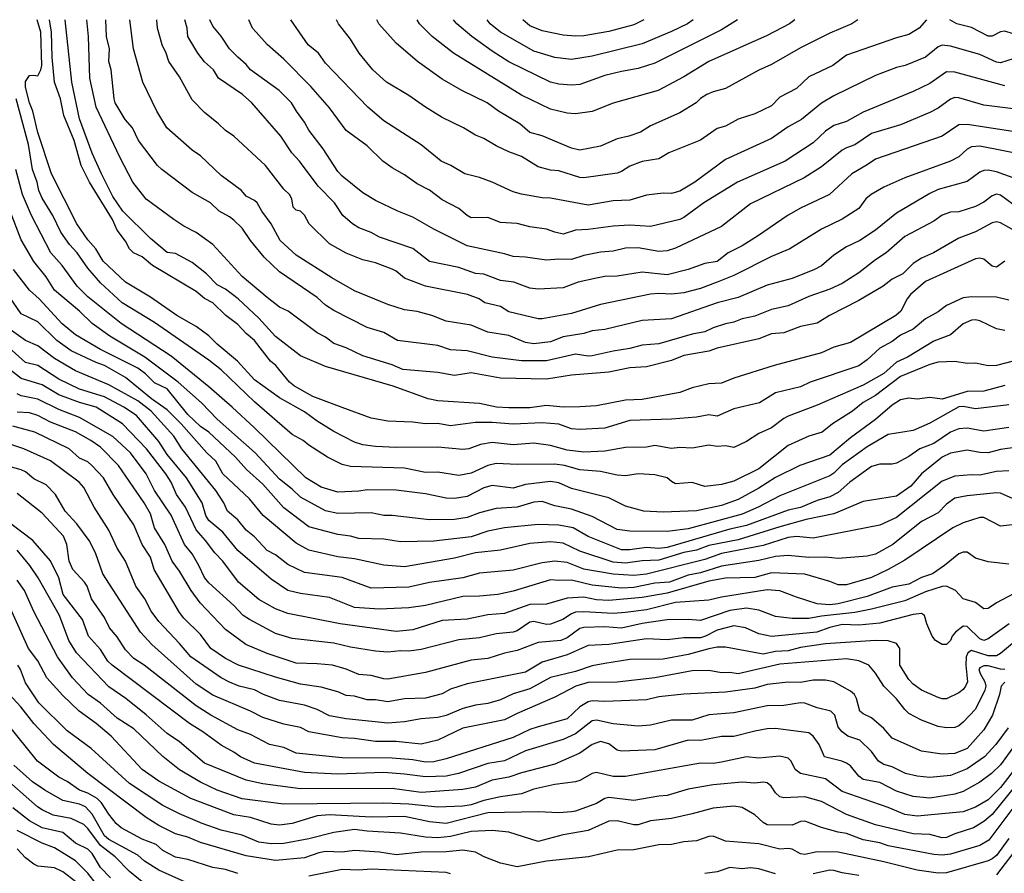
# Model space of a CAD drawing. Header units: metres. Extents: x -51132 to -49532, y -231222 to -229437.
# Tile 268 of 334: x -50533 to -50415, y -229539 to -229437. Entities that reach past the tile are written whole.
import ezdxf

# ---------------------------------------------------------------- set-up
doc = ezdxf.new("R2010")
doc.units = ezdxf.units.M
doc.layers.add('CONTOUR_INDEX', color=1, linetype='Continuous')
doc.layers.add('CONTOUR_INTER', color=3, linetype='Continuous')

msp = doc.modelspace()

# ---------------------------------------------------------------- linework, layer by layer
at = {"layer": 'CONTOUR_INDEX'}
for points, elevation in [([(-50414.58, -229470.42), (-50416.08, -229470.06), (-50419.08, -229470.02), (-50420.08, -229470.13), (-50422.08, -229471.06), (-50423.08, -229471.81), (-50424.58, -229472.66), (-50426.08, -229473.92), (-50427.58, -229474.61), (-50428.58, -229475.39), (-50430.08, -229476.19), (-50431.58, -229477.59), (-50432.58, -229478.32), (-50438.44, -229480.26), (-50439.58, -229480.83), (-50442.58, -229481.56), (-50444.5, -229482.76), (-50447.58, -229483.48), (-50449.58, -229484.36), (-50450.58, -229484.18), (-50452.08, -229484.48), (-50455.08, -229484.7), (-50460.08, -229484.87), (-50463.08, -229485.79), (-50466.08, -229485.97), (-50467.08, -229485.88), (-50468.58, -229485.32), (-50470.58, -229485.14), (-50474.08, -229485.31), (-50476.58, -229485.1), (-50478.58, -229485.11), (-50481.58, -229485.53), (-50483.08, -229485.23), (-50484.58, -229485.27), (-50486.08, -229485.06), (-50489.08, -229484.96), (-50491.08, -229484.61), (-50494.58, -229483.33), (-50498.08, -229481.99), (-50500.31, -229480.76), (-50500.91, -229480.26), (-50502.55, -229478.26), (-50503.16, -229477.76), (-50505.09, -229475.26), (-50506.08, -229474.44), (-50507.08, -229473.36), (-50508.54, -229472.26), (-50510.08, -229470.76), (-50511.08, -229470.22), (-50512.08, -229469.38), (-50517.31, -229466.26), (-50518.58, -229465.22), (-50519.62, -229464.76), (-50520.08, -229464.26), (-50520.58, -229463.34), (-50521.58, -229462.02), (-50522.11, -229460.76), (-50524.9, -229456.26), (-50525.88, -229454.26), (-50526.71, -229451.26), (-50527.95, -229448.26), (-50528.38, -229446.26), (-50529.07, -229444.26), (-50529.36, -229441.26), (-50529.43, -229438.26), (-50529.69, -229436.76)], 55), ([(-50412.58, -229453.02), (-50418.08, -229451.96), (-50419.08, -229452.04), (-50419.58, -229452.3), (-50420.58, -229453.22), (-50421.58, -229453.73), (-50427.07, -229455.76), (-50429.58, -229456.88), (-50431.12, -229457.76), (-50431.74, -229458.26), (-50432.58, -229459.42), (-50434.58, -229460.71), (-50437.08, -229461.91), (-50440.88, -229464.26), (-50443.08, -229465.19), (-50447.58, -229467.45), (-50449.58, -229468.28), (-50451.58, -229469.01), (-50453.58, -229469.55), (-50455.08, -229469.72), (-50456.58, -229469.62), (-50457.58, -229469.69), (-50463.58, -229470.94), (-50467.08, -229472.02), (-50470.58, -229472.68), (-50471.08, -229472.68), (-50474.58, -229471.81), (-50475.58, -229471.19), (-50477.45, -229470.76), (-50478.15, -229470.26), (-50479.53, -229469.76), (-50484.58, -229468.76), (-50487.08, -229467.78), (-50488.08, -229466.95), (-50488.58, -229466.7), (-50490.58, -229465.95), (-50492.08, -229465.57), (-50494.08, -229464.8), (-50496.08, -229463.67), (-50498.52, -229461.26), (-50499.08, -229460.22), (-50499.58, -229459.76), (-50500.08, -229459.63), (-50500.46, -229459.26), (-50500.61, -229458.26), (-50500.91, -229457.76), (-50501.58, -229457.1), (-50503.79, -229454.26), (-50507.58, -229450.76), (-50508.58, -229450.06), (-50509.39, -229449.26), (-50511.08, -229447.92), (-50512.58, -229446.38), (-50514.08, -229443.62), (-50515.37, -229441.76), (-50515.68, -229440.76), (-50516.17, -229439.76), (-50516.71, -229437.76), (-50516.82, -229436.76)], 60), ([(-50424.46, -229436.76), (-50425.37, -229437.76), (-50426.58, -229438.53), (-50428.08, -229438.92), (-50434.08, -229441.03), (-50435.71, -229442.26), (-50438.58, -229443.63), (-50440.08, -229445.01), (-50442.08, -229446.07), (-50443.08, -229447.09), (-50445.08, -229448.05), (-50447.08, -229448.72), (-50448.58, -229449.54), (-50449.58, -229449.84), (-50451.58, -229451.23), (-50455.37, -229452.76), (-50456.58, -229453.46), (-50458.58, -229453.8), (-50460.08, -229454.35), (-50461.08, -229455), (-50461.58, -229455.18), (-50465.58, -229455.74), (-50466.08, -229455.7), (-50468.58, -229454.91), (-50469.58, -229454.84), (-50471.08, -229454.42), (-50473.08, -229453.17), (-50474.58, -229452.61), (-50476.08, -229451.91), (-50477.58, -229451.02), (-50478.58, -229450.63), (-50480.01, -229449.76), (-50482.58, -229448.51), (-50484.58, -229447.26), (-50486.58, -229445.88), (-50489.26, -229444.26), (-50490.88, -229442.76), (-50492.52, -229440.76), (-50493.58, -229439.1), (-50495.01, -229437.26), (-50495.25, -229436.76)], 65), ([(-50458.39, -229436.76), (-50459.58, -229437.37), (-50462.58, -229438.17), (-50465.58, -229438.7), (-50466.58, -229438.75), (-50468.08, -229438.61), (-50470.58, -229438.1), (-50472.08, -229437.48), (-50472.92, -229436.76)], 70), ([(-50396.02, -229436.76), (-50397.58, -229438.06), (-50399.08, -229438.9), (-50402.58, -229440.01), (-50405.08, -229440.55), (-50409.08, -229440.35), (-50412.08, -229439.8), (-50413.08, -229439.29), (-50414.08, -229438.46), (-50415.08, -229438.14), (-50415.58, -229438.23), (-50416.58, -229438.73), (-50417.08, -229438.73), (-50419.08, -229437.68), (-50420.82, -229437.26), (-50421.67, -229436.76)], 65), ([(-50414.58, -229485.71), (-50417.58, -229486.16), (-50419.58, -229485.81), (-50420.58, -229485.87), (-50421.59, -229486.26), (-50423.58, -229487.64), (-50425.27, -229488.26), (-50426.58, -229489.2), (-50428.08, -229489.98), (-50428.58, -229490.1), (-50430.08, -229490.1), (-50431.08, -229490.4), (-50433.66, -229492.26), (-50435.08, -229493.5), (-50436.08, -229494.03), (-50437.58, -229494.47), (-50439.58, -229495.33), (-50441.08, -229495.65), (-50446.08, -229497.48), (-50448.08, -229497.93), (-50455.58, -229500.12), (-50456.58, -229500.24), (-50458.08, -229500.13), (-50460.08, -229500.4), (-50461.08, -229500.38), (-50465.08, -229498.79), (-50466.88, -229497.76), (-50468.58, -229497.42), (-50471.08, -229497.36), (-50475.08, -229497.74), (-50477.08, -229498.17), (-50479.08, -229498.82), (-50483.58, -229499.34), (-50487.58, -229499.44), (-50489.58, -229499.12), (-50492.58, -229499.02), (-50493.58, -229498.75), (-50495.08, -229498.57), (-50498.58, -229497.63), (-50501.58, -229495.35), (-50504.08, -229492.53), (-50506.06, -229490.76), (-50507.37, -229489.26), (-50510.55, -229486.26), (-50511.58, -229485.6), (-50513.08, -229484.14), (-50515.58, -229481.09), (-50517.08, -229480.35), (-50518.15, -229479.26), (-50519.08, -229478.59), (-50523.58, -229476.34), (-50526.58, -229474.59), (-50528.16, -229473.26), (-50530.92, -229470.26), (-50532.08, -229469.21), (-50533.99, -229466.76)], 50), ([(-50414.58, -229502.11), (-50417.08, -229501.83), (-50418.58, -229501.38), (-50419.58, -229500.67), (-50420.08, -229500.67), (-50420.58, -229500.86), (-50422.3, -229502.26), (-50423.77, -229503.26), (-50425.08, -229503.73), (-50426.58, -229504.5), (-50428.58, -229504.87), (-50431.58, -229505.98), (-50435.08, -229506.88), (-50436.08, -229506.98), (-50437.58, -229506.87), (-50440.08, -229506.09), (-50442.08, -229505.3), (-50443.58, -229505.2), (-50449.08, -229506.08), (-50450.58, -229506.45), (-50454.58, -229506.73), (-50458.08, -229507.59), (-50460.58, -229507.92), (-50462.08, -229508.05), (-50465.58, -229507.82), (-50466.58, -229507.87), (-50467.08, -229508.06), (-50468.11, -229508.76), (-50469.58, -229509.31), (-50470.08, -229509.35), (-50471.58, -229509), (-50472.08, -229509.07), (-50473.58, -229510.11), (-50474.08, -229510.29), (-50476.08, -229510.48), (-50478.08, -229510.94), (-50480.58, -229511.18), (-50485.08, -229512.35), (-50486.58, -229512.58), (-50487.58, -229512.54), (-50489.08, -229512.67), (-50490.58, -229512.55), (-50493.58, -229512.08), (-50495.58, -229511.59), (-50500.58, -229511.03), (-50502.58, -229510.43), (-50505.71, -229508.76), (-50506.44, -229508.26), (-50507.58, -229507.07), (-50510.58, -229504.34), (-50511.08, -229503.72), (-50511.75, -229502.26), (-50512.58, -229500.88), (-50513.48, -229499.76), (-50515.08, -229496.22), (-50517.09, -229493.26), (-50518.08, -229491.27), (-50519.95, -229488.76), (-50522.08, -229486.79), (-50526.08, -229484.53), (-50528.58, -229483.55), (-50531.08, -229482.31), (-50533.08, -229481.9), (-50533.58, -229481.69)], 45), ([(-50415.08, -229516.29), (-50415.52, -229516.76), (-50415.7, -229517.76), (-50416.56, -229520.26), (-50417.58, -229522.01), (-50419.58, -229524.26), (-50421.08, -229524.83), (-50422.58, -229524.91), (-50425.08, -229524.55), (-50428.58, -229523.01), (-50429.58, -229521.85), (-50431.08, -229520.56), (-50432.08, -229520.09), (-50432.46, -229519.76), (-50432.87, -229518.26), (-50433.12, -229517.76), (-50433.58, -229517.36), (-50435.58, -229516.25), (-50436.58, -229516.06), (-50438.08, -229516.04), (-50439.58, -229516.31), (-50441.08, -229516.3), (-50443.58, -229516.55), (-50445.08, -229517), (-50448.58, -229517.5), (-50453.58, -229517.73), (-50456.58, -229518.05), (-50458.08, -229518.4), (-50463.08, -229518.62), (-50464.58, -229518.51), (-50465.08, -229518.64), (-50466.08, -229519.26), (-50467.58, -229520.7), (-50471.08, -229521.63), (-50472.08, -229521.97), (-50474.08, -229522.91), (-50482.08, -229525.49), (-50483.58, -229525.83), (-50484.58, -229525.87), (-50486.08, -229525.6), (-50488.58, -229525.39), (-50494.58, -229525.38), (-50500.08, -229524.8), (-50501.58, -229524.13), (-50503.29, -229523.76), (-50505.58, -229522.57), (-50507.08, -229522), (-50510.33, -229520.26), (-50512.08, -229519.13), (-50518.31, -229514.26), (-50519.58, -229513.45), (-50520.58, -229512.39), (-50521.58, -229510.82), (-50522.5, -229509.76), (-50523.08, -229508.5), (-50524.65, -229506.26), (-50525.17, -229504.76), (-50525.48, -229504.26), (-50526.9, -229502.76), (-50527.31, -229501.76), (-50527.61, -229499.76), (-50528.02, -229498.76), (-50530.58, -229496.01), (-50533.58, -229493.63)], 40), ([(-50412.08, -229528.69), (-50416.99, -229535.26), (-50418.08, -229535.87), (-50421.58, -229536.93), (-50422.58, -229537.06), (-50423.58, -229536.97), (-50429.08, -229535.94), (-50430.08, -229535.57), (-50432.08, -229535.2), (-50434.08, -229534.43), (-50435.08, -229534.29), (-50437.08, -229533.74), (-50439.08, -229532.98), (-50439.58, -229533.02), (-50440.58, -229533.46), (-50443.58, -229533.42), (-50444.08, -229533.13), (-50445.08, -229532.22), (-50446.58, -229531.31), (-50447.58, -229531.15), (-50450.08, -229531.4), (-50452.58, -229532.09), (-50455.08, -229532.63), (-50457.58, -229532.93), (-50459.08, -229533.4), (-50459.58, -229533.42), (-50461.58, -229532.93), (-50462.58, -229532.96), (-50465.08, -229534.09), (-50468.08, -229534.6), (-50471.08, -229535.41), (-50474.58, -229534.27), (-50476.58, -229534.08), (-50479.08, -229534.21), (-50481.58, -229534.8), (-50483.08, -229534.97), (-50484.58, -229534.9), (-50487.58, -229534.42), (-50491.58, -229534.17), (-50493.08, -229533.96), (-50495.58, -229534.34), (-50498.58, -229535.1), (-50501.58, -229535.66), (-50503.08, -229535.7), (-50504.58, -229535.48), (-50506.58, -229534.65), (-50509.08, -229534.03), (-50511.36, -229533.26), (-50514.08, -229532.1), (-50516.08, -229531.08), (-50520.08, -229528.46), (-50524.67, -229524.26), (-50527.58, -229522.12), (-50530.98, -229518.76), (-50532.58, -229516.38), (-50533.17, -229514.76), (-50533.47, -229514.26)], 35), ([(-50522.35, -229539.76), (-50523.58, -229538.52), (-50524.58, -229536.84), (-50525.08, -229536.31), (-50526.58, -229535.59), (-50528.08, -229534.33), (-50530.58, -229533.75), (-50532.08, -229532.93), (-50534.08, -229531.36)], 30)]:
    msp.add_lwpolyline(points, dxfattribs=dict(at, elevation=elevation))
at = {"layer": 'CONTOUR_INTER'}
for points, elevation in [([(-50415.08, -229474.07), (-50416.08, -229473.88), (-50418.08, -229472.91), (-50418.58, -229472.77), (-50419.08, -229472.82), (-50420.08, -229473.27), (-50421.58, -229474.59), (-50423.58, -229475.33), (-50426.76, -229477.26), (-50428.08, -229477.86), (-50429.58, -229479.23), (-50432.08, -229480.63), (-50437.58, -229483.05), (-50441.08, -229484.37), (-50441.58, -229484.62), (-50443.08, -229485.76), (-50444.58, -229486.45), (-50446.08, -229487.4), (-50447.58, -229488.12), (-50448.58, -229487.92), (-50449.58, -229488), (-50450.58, -229487.85), (-50452.58, -229488.18), (-50454.08, -229488.11), (-50455.08, -229488.25), (-50457.08, -229487.87), (-50458.08, -229488.06), (-50460.58, -229488.11), (-50463.08, -229488.55), (-50465.58, -229488.66), (-50467.58, -229488.44), (-50469.58, -229487.89), (-50471.58, -229487.61), (-50474.08, -229487.81), (-50476.58, -229487.53), (-50477.96, -229487.76), (-50479.39, -229488.26), (-50480.08, -229488.36), (-50483.08, -229488.08), (-50488.08, -229488.1), (-50490.58, -229487.98), (-50492.08, -229487.78), (-50493.08, -229487.47), (-50495.58, -229486.21), (-50497.58, -229484.96), (-50499.08, -229483.83), (-50502.08, -229482.14), (-50505.08, -229479.98), (-50507.13, -229477.76), (-50509.58, -229475.71), (-50510.58, -229474.71), (-50512.08, -229473.57), (-50514.4, -229472.26), (-50517.58, -229470.05), (-50520.57, -229468.26), (-50523.25, -229465.76), (-50524.12, -229464.26), (-50525.08, -229463.19), (-50526.42, -229461.26), (-50529.46, -229455.26), (-50531.08, -229450.3), (-50531.68, -229447.76), (-50532.08, -229446.74), (-50532.58, -229444.84), (-50532.58, -229444.19), (-50532.08, -229443.47), (-50531.58, -229443.4), (-50531.08, -229443.51), (-50530.71, -229442.76), (-50530.62, -229442.26), (-50530.71, -229438.26), (-50531.18, -229436.76)], 54), ([(-50415.08, -229465.76), (-50416.08, -229466.46), (-50416.58, -229466.36), (-50417.58, -229465.51), (-50418.08, -229465.37), (-50418.58, -229465.45), (-50424.58, -229468.2), (-50426.38, -229469.76), (-50426.8, -229470.26), (-50427.54, -229471.76), (-50428.14, -229472.26), (-50433.58, -229475.52), (-50435.58, -229476.08), (-50437.08, -229476.73), (-50442.74, -229478.26), (-50447.58, -229479.78), (-50449.08, -229480.39), (-50450.58, -229480.49), (-50452.58, -229480.95), (-50454.08, -229481.53), (-50458.58, -229482.37), (-50460.58, -229482.45), (-50464.08, -229483.11), (-50466.08, -229483.23), (-50468.08, -229483.26), (-50470.08, -229483.09), (-50472.08, -229483.34), (-50474.58, -229483.37), (-50476.04, -229483.26), (-50478.08, -229482.85), (-50483.08, -229482.51), (-50484.25, -229482.26), (-50488.44, -229480.76), (-50496.58, -229478.39), (-50499.58, -229477.09), (-50502.58, -229474.78), (-50504.58, -229472.58), (-50507.04, -229470.26), (-50508.58, -229469.1), (-50509.58, -229468.58), (-50510.85, -229467.26), (-50512.58, -229465.92), (-50514.58, -229464.81), (-50515.58, -229464.69), (-50517.58, -229463.01), (-50520.9, -229459.76), (-50522.08, -229457.99), (-50523.43, -229455.26), (-50524.58, -229452.77), (-50526.08, -229448.66), (-50527, -229444.26), (-50527.81, -229436.76)], 56), ([(-50413.58, -229462.26), (-50415.58, -229461.14), (-50416.08, -229461.02), (-50416.58, -229461.16), (-50418.58, -229462.24), (-50420.58, -229462.98), (-50423.62, -229464.76), (-50425.08, -229465.37), (-50426.08, -229466.02), (-50427.33, -229467.26), (-50428.58, -229467.92), (-50429.67, -229468.76), (-50432.58, -229470.47), (-50436.12, -229472.26), (-50437.58, -229473.2), (-50439.58, -229473.59), (-50441.58, -229474.34), (-50443.08, -229474.46), (-50444.58, -229475.05), (-50449.58, -229476.18), (-50450.58, -229476.56), (-50453.58, -229477.07), (-50455.08, -229477.68), (-50458.08, -229478.43), (-50460.08, -229478.54), (-50462.58, -229479.06), (-50467.08, -229479.44), (-50470.08, -229479.92), (-50475.58, -229479.79), (-50479.08, -229479.17), (-50481.08, -229479.46), (-50483.08, -229479.11), (-50487.28, -229478.76), (-50488.58, -229478.19), (-50492.08, -229477.12), (-50494.08, -229476.14), (-50495.58, -229475.63), (-50496.58, -229474.86), (-50497.58, -229474.35), (-50501.07, -229471.76), (-50502.1, -229471.26), (-50503.58, -229470.09), (-50506.58, -229467.58), (-50510.09, -229463.76), (-50512.08, -229462.3), (-50513.58, -229461.54), (-50514.78, -229460.76), (-50518.08, -229458.29), (-50519.67, -229456.26), (-50521.25, -229453.26), (-50524.1, -229447.26), (-50524.84, -229443.76), (-50524.99, -229438.76), (-50525.22, -229436.76)], 57), ([(-50414.08, -229458.96), (-50415.58, -229457.84), (-50416.08, -229457.72), (-50416.58, -229457.89), (-50417.58, -229458.68), (-50418.58, -229459.2), (-50420.58, -229459.82), (-50421.58, -229459.88), (-50422.58, -229460.22), (-50423.58, -229460.95), (-50427.08, -229462.78), (-50429.31, -229464.76), (-50430.58, -229465.57), (-50432.58, -229467.15), (-50434.58, -229468.44), (-50436.08, -229469.12), (-50438.58, -229469.98), (-50441.08, -229471.1), (-50443.08, -229471.54), (-50445.08, -229472.35), (-50446.58, -229472.65), (-50447.58, -229473.06), (-50448.58, -229473.26), (-50450.08, -229473.74), (-50451.08, -229474.21), (-50452.58, -229474.49), (-50456.58, -229475.65), (-50458.58, -229475.82), (-50460.08, -229476.22), (-50462.08, -229476.53), (-50464.58, -229477.1), (-50465.08, -229477.15), (-50466.58, -229476.9), (-50470.08, -229477.69), (-50473.08, -229477.7), (-50476.59, -229477.26), (-50479.58, -229476.51), (-50481.58, -229476.38), (-50483.08, -229475.88), (-50487.93, -229475.26), (-50489.58, -229474.32), (-50491.58, -229473.69), (-50495.58, -229471.68), (-50496.58, -229471.01), (-50497.58, -229470.12), (-50502.08, -229467.04), (-50503.93, -229465.26), (-50505.58, -229463.25), (-50506.58, -229461.8), (-50507.58, -229460.83), (-50508.08, -229460.41), (-50509.31, -229459.76), (-50510.37, -229458.76), (-50512.58, -229457.52), (-50516.21, -229454.76), (-50516.74, -229454.26), (-50519.02, -229451.26), (-50519.74, -229449.76), (-50520.59, -229448.76), (-50521.8, -229446.76), (-50521.94, -229446.26), (-50522.29, -229442.76), (-50522.55, -229441.76), (-50522.48, -229440.26), (-50522.84, -229438.76), (-50522.91, -229436.76)], 58), ([(-50413.08, -229456.12), (-50416.08, -229455.02), (-50417.08, -229454.83), (-50417.58, -229454.86), (-50418.08, -229455.07), (-50419.58, -229456.18), (-50423.08, -229457.15), (-50424.08, -229457.63), (-50428.08, -229459.97), (-50430.58, -229462.01), (-50432.47, -229463.26), (-50434.08, -229464.01), (-50435.58, -229465.04), (-50437.08, -229466.3), (-50437.93, -229466.76), (-50440.58, -229467.83), (-50443.58, -229468.62), (-50447.08, -229470.09), (-50449.58, -229470.73), (-50455.08, -229472.65), (-50458.58, -229472.85), (-50463.08, -229473.96), (-50464.58, -229474.11), (-50465.58, -229474.42), (-50468.08, -229474.84), (-50469.58, -229475.41), (-50471.58, -229475.66), (-50472.58, -229475.5), (-50474.58, -229474.66), (-50477.08, -229474.26), (-50479.08, -229473.42), (-50482.08, -229472.95), (-50483.82, -229472.26), (-50485.58, -229471.78), (-50487.08, -229471.59), (-50489.08, -229470.96), (-50493.08, -229469.31), (-50495.83, -229467.76), (-50500.08, -229465.04), (-50502.01, -229463.26), (-50503.11, -229461.26), (-50504.22, -229459.76), (-50504.79, -229458.76), (-50505.08, -229458.47), (-50506.08, -229457.93), (-50506.67, -229457.26), (-50509.08, -229455.47), (-50511.58, -229453.11), (-50512.58, -229452.42), (-50515.6, -229449.76), (-50516.79, -229447.76), (-50518.5, -229444.26), (-50519.6, -229440.26), (-50520.05, -229436.76)], 59), ([(-50413.08, -229450.34), (-50419.58, -229449.35), (-50420.58, -229449.4), (-50422.58, -229450.74), (-50430.58, -229453.49), (-50431.58, -229454.2), (-50433.45, -229455.26), (-50436.13, -229457.76), (-50439.58, -229459.37), (-50441.08, -229460.21), (-50444.73, -229462.76), (-50446.58, -229463.9), (-50448.26, -229464.76), (-50449.58, -229465.8), (-50451.08, -229466.01), (-50453.08, -229466.76), (-50455.58, -229467.37), (-50458.58, -229467.05), (-50461.58, -229467.54), (-50463.08, -229467.59), (-50464.08, -229467.79), (-50466.27, -229468.26), (-50468.08, -229468.93), (-50471.08, -229469.09), (-50472.08, -229468.98), (-50473.98, -229468.26), (-50475.58, -229468.06), (-50477.58, -229467.32), (-50478.58, -229467.23), (-50480.58, -229466.52), (-50484.08, -229465.77), (-50486.08, -229464.23), (-50490.08, -229462.85), (-50491.08, -229462.29), (-50492.58, -229461.74), (-50493.33, -229461.26), (-50494.49, -229460.26), (-50495.49, -229458.76), (-50497.46, -229456.76), (-50499.68, -229453.76), (-50500.6, -229452.76), (-50501.95, -229450.76), (-50505.42, -229446.76), (-50506.53, -229445.76), (-50509.42, -229443.76), (-50510.01, -229442.76), (-50511.08, -229441.81), (-50511.87, -229440.76), (-50513.09, -229438.76), (-50513.18, -229437.76), (-50513.45, -229436.76)], 61), ([(-50414.08, -229447.46), (-50417.58, -229447.02), (-50420.58, -229446.13), (-50421.08, -229446.12), (-50421.58, -229446.32), (-50423.08, -229447.37), (-50424.08, -229447.89), (-50427.58, -229449.39), (-50431.08, -229450.43), (-50433.08, -229451.79), (-50434.08, -229452.13), (-50434.58, -229452.44), (-50437.08, -229454.44), (-50439.17, -229455.76), (-50445.58, -229458.86), (-50449.08, -229461.58), (-50454.58, -229464.19), (-50455.58, -229464.49), (-50456.58, -229464.6), (-50459.08, -229464.16), (-50460.58, -229464.17), (-50462.08, -229464.55), (-50463.58, -229464.67), (-50465.58, -229465.08), (-50467.08, -229465.54), (-50468.58, -229465.5), (-50470.08, -229465.62), (-50472.58, -229465.25), (-50474.08, -229465.19), (-50475.08, -229464.85), (-50479.58, -229463.92), (-50483.58, -229461.9), (-50486.08, -229460.45), (-50487.88, -229459.76), (-50490.58, -229458.48), (-50492.08, -229457.55), (-50494.58, -229455.55), (-50495.08, -229455), (-50496.84, -229452.26), (-50498.58, -229450.01), (-50499.08, -229449.06), (-50500.07, -229447.76), (-50500.64, -229446.76), (-50502.15, -229445.26), (-50505.58, -229442.76), (-50506.08, -229442.14), (-50507.08, -229441.26), (-50508.08, -229440.24), (-50509.08, -229438.74), (-50510.08, -229437.53), (-50510.43, -229436.76)], 62), ([(-50415.08, -229444.68), (-50421.08, -229443.07), (-50422.08, -229443.03), (-50424.08, -229444.4), (-50426.08, -229445.39), (-50432.08, -229447.88), (-50434.08, -229448.97), (-50435.58, -229449.48), (-50436.58, -229450.13), (-50438.08, -229451.53), (-50441.43, -229453.76), (-50447.15, -229456.26), (-50451.17, -229458.76), (-50453.58, -229460.5), (-50454.08, -229460.74), (-50457.58, -229461.6), (-50460.08, -229461.42), (-50462.08, -229461.53), (-50465.08, -229461.95), (-50466.58, -229462.04), (-50468.08, -229462.49), (-50469.08, -229462.28), (-50470.08, -229461.89), (-50472.08, -229461.61), (-50473.58, -229461.24), (-50475.58, -229461.09), (-50477.08, -229460.51), (-50479.08, -229460.53), (-50479.58, -229460.26), (-50480.58, -229459.42), (-50482.58, -229458.4), (-50484.08, -229457.21), (-50485.58, -229456.46), (-50487.08, -229455.37), (-50488.58, -229454.54), (-50489.68, -229453.76), (-50491.58, -229451.9), (-50494.08, -229450.06), (-50496.08, -229447.35), (-50498.32, -229444.76), (-50501.58, -229441.5), (-50503.58, -229439.75), (-50504.91, -229438.26), (-50505.34, -229437.76), (-50505.76, -229436.76)], 63), ([(-50414.08, -229441.45), (-50415.58, -229441.95), (-50416.08, -229441.86), (-50418.08, -229440.94), (-50421.58, -229439.95), (-50422.58, -229439.82), (-50423.08, -229440.02), (-50424.58, -229441.27), (-50427.04, -229442.26), (-50428.08, -229442.5), (-50430.58, -229443.44), (-50435.58, -229445.9), (-50437.08, -229446.79), (-50439.47, -229448.76), (-50441.08, -229449.61), (-50443.08, -229451.01), (-50448.58, -229453.53), (-50452.27, -229456.26), (-50454.08, -229457.36), (-50455.08, -229457.61), (-50456.08, -229457.57), (-50458.08, -229457.82), (-50460.08, -229458.43), (-50462.08, -229458.51), (-50465.08, -229459.02), (-50469.58, -229458.2), (-50470.58, -229458.14), (-50473.08, -229457.72), (-50474.08, -229457.43), (-50476.58, -229456.26), (-50478.08, -229455.71), (-50479.84, -229455.26), (-50481.55, -229454.26), (-50482.7, -229453.76), (-50485.08, -229451.77), (-50489.58, -229448.91), (-50491.5, -229447.26), (-50496.58, -229441.99), (-50497.41, -229440.76), (-50498.64, -229439.76), (-50500.72, -229436.76)], 64), ([(-50432.71, -229436.76), (-50433.44, -229437.26), (-50436.08, -229438.37), (-50439.58, -229440.12), (-50443.08, -229442.15), (-50444.58, -229442.81), (-50448.58, -229445.02), (-50450.08, -229445.42), (-50450.81, -229445.76), (-50451.58, -229446.23), (-50452.09, -229446.76), (-50454.08, -229447.96), (-50457.58, -229449.49), (-50458.8, -229450.26), (-50460.19, -229450.76), (-50461.58, -229451.06), (-50463.58, -229451.95), (-50466.08, -229452.41), (-50467.08, -229452.19), (-50470.58, -229450.71), (-50472.08, -229450.29), (-50473.25, -229449.26), (-50475.82, -229447.76), (-50477.17, -229446.76), (-50480.2, -229445.26), (-50482.58, -229443.89), (-50485.54, -229441.76), (-50488.08, -229439.58), (-50490.17, -229437.26), (-50490.41, -229436.76)], 66), ([(-50440.26, -229436.76), (-50440.9, -229437.26), (-50443.58, -229438.66), (-50450.58, -229441.76), (-50453.58, -229443.6), (-50456.65, -229445.26), (-50462.08, -229446.77), (-50464.58, -229447.8), (-50466.58, -229448.05), (-50467.58, -229447.98), (-50469.58, -229447.52), (-50473.08, -229445.82), (-50481.23, -229440.76), (-50483.79, -229438.76), (-50485.28, -229437.26), (-50485.57, -229436.76)], 67), ([(-50447.13, -229436.76), (-50449.08, -229437.98), (-50457.08, -229441.98), (-50459.08, -229442.63), (-50461.08, -229442.96), (-50463.08, -229443.46), (-50466.08, -229444.52), (-50467.08, -229444.6), (-50468.58, -229444.48), (-50469.58, -229444.25), (-50474.58, -229441.8), (-50476.58, -229440.54), (-50479, -229438.76), (-50480.81, -229437.26), (-50481.21, -229436.76)], 68), ([(-50452.48, -229436.76), (-50453.16, -229437.26), (-50455.08, -229438.17), (-50458.58, -229439.65), (-50464.58, -229441.15), (-50467.08, -229441.54), (-50469.08, -229441.31), (-50471.58, -229440.52), (-50475.58, -229438.24), (-50476.8, -229437.26), (-50477.18, -229436.76)], 69), ([(-50414.08, -229477.75), (-50416.08, -229478.25), (-50417.08, -229478.32), (-50418.58, -229477.97), (-50419.58, -229478.03), (-50421.08, -229477.77), (-50423.08, -229477.87), (-50424.08, -229478.13), (-50427.58, -229479.6), (-50430.58, -229481.86), (-50432.08, -229482.72), (-50433.34, -229483.76), (-50435.75, -229485.26), (-50436.98, -229486.26), (-50438.58, -229486.74), (-50441.08, -229487.89), (-50444.58, -229490.67), (-50447.58, -229492.15), (-50449.08, -229492.54), (-50451.08, -229492.8), (-50452.58, -229492.33), (-50454.58, -229492.47), (-50455.08, -229492.21), (-50455.58, -229491.75), (-50457.08, -229491.39), (-50459.08, -229491.27), (-50460.58, -229491.51), (-50461.58, -229491.43), (-50463.58, -229490.99), (-50466.08, -229490.81), (-50467.91, -229490.26), (-50469.08, -229490.1), (-50473.58, -229490.16), (-50476.08, -229490.02), (-50477.08, -229490.27), (-50479.08, -229491.21), (-50480.58, -229491.48), (-50483.08, -229491.08), (-50484.58, -229491.11), (-50487.08, -229490.59), (-50493.58, -229490.4), (-50494.58, -229490.15), (-50496.33, -229489.26), (-50498.58, -229487.83), (-50499.27, -229487.26), (-50500.58, -229486.56), (-50505.08, -229482.62), (-50509.08, -229478.81), (-50510.58, -229477.62), (-50517.08, -229473.09), (-50520.96, -229470.76), (-50523.58, -229468.35), (-50525.08, -229466.57), (-50526.35, -229464.76), (-50527.29, -229463.76), (-50528.32, -229462.26), (-50529.27, -229460.26), (-50530.58, -229458.19), (-50530.98, -229457.26), (-50531.18, -229456.26), (-50531.72, -229454.76), (-50532.21, -229451.76), (-50533.67, -229446.26)], 53), ([(-50415.08, -229480.69), (-50417.58, -229481.37), (-50419.58, -229481.38), (-50422.58, -229482.32), (-50424.08, -229482.12), (-50425.58, -229482.31), (-50426.58, -229482.21), (-50427.58, -229482.4), (-50428.58, -229483.03), (-50430.58, -229484.77), (-50433.58, -229486.95), (-50436.08, -229489.04), (-50439.68, -229490.26), (-50442.58, -229491.72), (-50444.58, -229493.01), (-50447.08, -229494.36), (-50449.08, -229495.09), (-50452.08, -229495.71), (-50456.08, -229495.89), (-50458.37, -229495.76), (-50460.58, -229495.14), (-50462.58, -229494.15), (-50467.08, -229493.03), (-50468.58, -229492.37), (-50469.58, -229492.21), (-50472.58, -229492.57), (-50474.08, -229492.99), (-50476.58, -229492.66), (-50477.58, -229492.94), (-50479.58, -229494.01), (-50481.08, -229494.24), (-50482.08, -229494.2), (-50484.58, -229493.68), (-50488.08, -229493.23), (-50491.58, -229493.19), (-50492.58, -229493.36), (-50495.08, -229493.49), (-50497.08, -229492.87), (-50498.94, -229491.76), (-50505.08, -229485.76), (-50507.76, -229483.26), (-50510.58, -229480.85), (-50515.08, -229477.13), (-50521.08, -229473.23), (-50525.08, -229470.04), (-50526.37, -229468.76), (-50528.16, -229466.26), (-50529.52, -229464.76), (-50531.85, -229460.26), (-50532.94, -229457.76), (-50533.73, -229454.76)], 52), ([(-50414.58, -229482.99), (-50418.58, -229483.48), (-50420.08, -229483.2), (-50420.58, -229483.22), (-50424.08, -229485.2), (-50426.08, -229486.06), (-50429.08, -229486.54), (-50431.58, -229488.02), (-50434.58, -229490.19), (-50435.58, -229491.19), (-50436.08, -229491.51), (-50442.08, -229493.9), (-50444.65, -229495.26), (-50446.58, -229496.1), (-50453.08, -229497.88), (-50455.58, -229498.2), (-50460.08, -229498.15), (-50461.58, -229497.97), (-50464.58, -229496.41), (-50467.08, -229495.5), (-50469.08, -229495.13), (-50470.58, -229494.61), (-50471.58, -229494.68), (-50473.58, -229495.27), (-50476.08, -229495.45), (-50478.08, -229495.97), (-50479.58, -229496.53), (-50481.08, -229496.76), (-50484.08, -229496.81), (-50488.58, -229496.26), (-50489.58, -229496.29), (-50491.08, -229495.96), (-50495.08, -229496.04), (-50496.58, -229495.7), (-50499.58, -229494.09), (-50500.58, -229493.1), (-50502.08, -229491.91), (-50505.03, -229488.76), (-50509.58, -229484.7), (-50511.44, -229482.76), (-50514.23, -229480.26), (-50518.25, -229477.26), (-50522.45, -229474.76), (-50524.58, -229473.21), (-50526.08, -229471.75), (-50529.08, -229469.21), (-50530.08, -229467.64), (-50531.58, -229465.79), (-50533.08, -229463.17), (-50534.42, -229459.76)], 51), ([(-50413.58, -229488.08), (-50415.58, -229488.37), (-50417.08, -229488.74), (-50418.08, -229488.7), (-50419.58, -229488.43), (-50421.58, -229488.79), (-50422.58, -229489.28), (-50425.08, -229491.29), (-50426.34, -229492.76), (-50428.08, -229493.94), (-50432.08, -229494.59), (-50435.58, -229496.06), (-50438.92, -229496.76), (-50442.08, -229497.62), (-50447.08, -229499.2), (-50450.58, -229499.87), (-50452.08, -229500.42), (-50453.58, -229500.71), (-50456.58, -229501.64), (-50458.58, -229501.71), (-50460.58, -229502), (-50462.08, -229501.89), (-50466.08, -229500.54), (-50468.08, -229499.6), (-50469.58, -229499.42), (-50472.08, -229499.63), (-50475.58, -229500.42), (-50478.58, -229500.75), (-50481.08, -229501.41), (-50487.08, -229502.43), (-50489.58, -229502.23), (-50493.08, -229501.48), (-50495.08, -229501.25), (-50498.58, -229500.42), (-50500.08, -229499.59), (-50504.06, -229496.26), (-50505.68, -229494.26), (-50508.88, -229491.26), (-50509.71, -229489.76), (-50510.79, -229488.76), (-50513.89, -229485.26), (-50515.58, -229483.58), (-50517.44, -229482.26), (-50520.58, -229479.71), (-50523.08, -229478.27), (-50524.08, -229477.92), (-50527.08, -229476.52), (-50528.81, -229475.26), (-50531.08, -229473.02), (-50533.08, -229472.07), (-50534.99, -229469.26)], 49), ([(-50414.58, -229490.93), (-50416.08, -229490.98), (-50418.08, -229491.42), (-50419.08, -229491.38), (-50421.08, -229491.54), (-50422.58, -229492.17), (-50428.08, -229496.53), (-50430.08, -229497.44), (-50438.08, -229498.98), (-50440.08, -229498.79), (-50441.08, -229498.92), (-50444.08, -229499.87), (-50449.08, -229500.82), (-50451.08, -229501.56), (-50458.08, -229503.32), (-50459.58, -229503.47), (-50462.08, -229503.33), (-50465.58, -229502.71), (-50467.58, -229501.92), (-50469.08, -229501.77), (-50470.58, -229501.94), (-50474.08, -229502.83), (-50478.08, -229503.18), (-50480.08, -229503.74), (-50484.08, -229504.31), (-50486.58, -229504.88), (-50491.08, -229505.01), (-50494.58, -229503.73), (-50499.08, -229503.12), (-50501.08, -229502.14), (-50502.58, -229501.01), (-50503.58, -229500.46), (-50505.08, -229498.85), (-50506.08, -229498.05), (-50507.08, -229496.78), (-50508.32, -229495.76), (-50508.78, -229494.76), (-50509.73, -229493.26), (-50513.82, -229488.26), (-50514.78, -229486.76), (-50517.5, -229483.76), (-50519.08, -229482.52), (-50522.58, -229480.58), (-50526.58, -229478.92), (-50529.08, -229477.41), (-50531.08, -229475.91), (-50532.58, -229475.26), (-50536.13, -229472.76)], 48), ([(-50414.08, -229494.29), (-50415.58, -229493.6), (-50416.08, -229493.57), (-50419.58, -229493.91), (-50421.08, -229494.19), (-50422.08, -229494.92), (-50423.08, -229495.95), (-50425.08, -229496.98), (-50428.53, -229499.76), (-50430.58, -229500.9), (-50431.58, -229501.17), (-50435.08, -229501.42), (-50436.58, -229501.26), (-50438.58, -229501.3), (-50441.08, -229501.06), (-50442.58, -229501.18), (-50444.58, -229501.69), (-50449.08, -229502.36), (-50451.58, -229503.14), (-50453.08, -229503.45), (-50455.29, -229504.26), (-50457.08, -229504.4), (-50459.58, -229504.9), (-50461.08, -229505.01), (-50464.58, -229504.64), (-50467.08, -229504.03), (-50468.58, -229504.09), (-50469.58, -229503.98), (-50474.08, -229505.36), (-50475.9, -229505.76), (-50478.08, -229505.96), (-50480.08, -229505.99), (-50484.58, -229507.08), (-50486.58, -229507.37), (-50490.08, -229507.5), (-50493.08, -229507.3), (-50496.08, -229506.13), (-50499.58, -229505.62), (-50501.08, -229505.26), (-50503.08, -229503.9), (-50507.08, -229500.46), (-50508.9, -229498.26), (-50510.58, -229496.88), (-50510.91, -229496.26), (-50511.35, -229494.76), (-50513.25, -229491.76), (-50515.58, -229488.94), (-50516.58, -229487.39), (-50519.26, -229484.26), (-50520.78, -229483.26), (-50523.08, -229482.03), (-50526.08, -229481.1), (-50528.58, -229479.9), (-50531.08, -229478.25), (-50532.58, -229477.92), (-50534.58, -229476.09)], 47), ([(-50412.08, -229497.14), (-50415.58, -229497.54), (-50417.58, -229496.51), (-50418.08, -229496.52), (-50420.08, -229497.14), (-50421.33, -229497.76), (-50427.08, -229501.63), (-50429.07, -229502.76), (-50431.08, -229503.72), (-50434.08, -229504.59), (-50435.08, -229504.61), (-50436.08, -229504.19), (-50439.08, -229503.33), (-50443.08, -229503.15), (-50445.08, -229503.73), (-50448.58, -229503.79), (-50450.58, -229504.15), (-50455.58, -229505.59), (-50458.58, -229506.1), (-50462.58, -229506.49), (-50464.08, -229506.38), (-50465.58, -229506.09), (-50467.58, -229506.18), (-50470.08, -229506.92), (-50472.08, -229506.94), (-50475.08, -229508.02), (-50477.08, -229508.21), (-50479.58, -229508.71), (-50482.58, -229508.89), (-50486.08, -229509.98), (-50488.08, -229510.2), (-50494.83, -229509.26), (-50501.08, -229508.03), (-50502.58, -229507.48), (-50504.58, -229506.34), (-50507.03, -229504.26), (-50508.89, -229501.76), (-50509.86, -229500.76), (-50510.96, -229499.26), (-50512.08, -229498), (-50513.36, -229495.26), (-50514.46, -229493.76), (-50515.07, -229492.26), (-50515.72, -229491.26), (-50518.06, -229488.26), (-50520.94, -229485.26), (-50524.08, -229483.28), (-50526.08, -229482.72), (-50528.58, -229481.79), (-50530.58, -229480.61), (-50533.08, -229479.84), (-50534.58, -229478.67)], 46), ([(-50412.58, -229504.9), (-50416.08, -229506.76), (-50417.08, -229507.42), (-50417.58, -229507.48), (-50418.58, -229506.73), (-50420.08, -229506.27), (-50421.01, -229505.26), (-50422.08, -229504.76), (-50422.58, -229504.8), (-50424.58, -229505.43), (-50427.08, -229506.51), (-50431.08, -229507.5), (-50433.08, -229507.92), (-50437.08, -229508.35), (-50438.58, -229508.65), (-50440.58, -229508.63), (-50442.58, -229508.39), (-50444.58, -229507.62), (-50446.08, -229507.41), (-50448.08, -229507.69), (-50451.58, -229508.89), (-50453.08, -229508.75), (-50455.58, -229508.79), (-50458.58, -229509.24), (-50461.08, -229509.81), (-50463.08, -229509.63), (-50465.58, -229509.71), (-50466.08, -229509.82), (-50467.58, -229510.96), (-50468.34, -229511.26), (-50471.08, -229511.53), (-50473.58, -229512.48), (-50475.08, -229512.8), (-50477.08, -229513.43), (-50479.08, -229513.65), (-50484.58, -229515.11), (-50489.08, -229515.92), (-50489.58, -229515.9), (-50491.08, -229515.48), (-50492.58, -229515.36), (-50494.08, -229514.74), (-50495.72, -229514.26), (-50497.58, -229514.07), (-50500.08, -229514), (-50503.58, -229512.85), (-50506.13, -229511.76), (-50508.58, -229509.96), (-50511.6, -229506.76), (-50512.68, -229505.26), (-50514.08, -229502.94), (-50514.98, -229501.76), (-50515.85, -229499.76), (-50517.09, -229497.76), (-50517.58, -229496.07), (-50518.33, -229494.76), (-50521.41, -229490.26), (-50523.58, -229488.08), (-50524.71, -229487.26), (-50526.58, -229486.22), (-50529.58, -229485.06), (-50531.08, -229484.27), (-50532.08, -229483.97), (-50533.58, -229483.87)], 44), ([(-50414.56, -229509.26), (-50417.08, -229511.06), (-50417.58, -229511.27), (-50418.08, -229511.07), (-50419.58, -229509.58), (-50420.08, -229509.55), (-50421, -229510.26), (-50421.38, -229510.76), (-50421.58, -229511.27), (-50422.08, -229511.77), (-50422.58, -229511.75), (-50423.38, -229511.26), (-50423.81, -229510.76), (-50424.45, -229509.26), (-50424.7, -229508.26), (-50425.08, -229508.04), (-50426.08, -229508.17), (-50430.08, -229509.2), (-50432.58, -229509.42), (-50434.58, -229509.37), (-50436.08, -229509.71), (-50437.62, -229510.26), (-50443.08, -229510.81), (-50444.58, -229510.47), (-50446.17, -229509.76), (-50447.58, -229509.53), (-50449.58, -229510.02), (-50450.98, -229510.76), (-50451.58, -229510.94), (-50453.58, -229510.96), (-50455.58, -229511.21), (-50458.08, -229511.07), (-50462.58, -229511.77), (-50465.08, -229511.88), (-50467.58, -229513.02), (-50470.58, -229513.87), (-50472.58, -229515.09), (-50479.58, -229516.49), (-50481.58, -229517.14), (-50482.58, -229517.67), (-50484.58, -229518.19), (-50487.08, -229518.29), (-50489.08, -229518.63), (-50490.58, -229518.39), (-50491.58, -229518.41), (-50493.08, -229517.95), (-50494.08, -229517.87), (-50495.08, -229517.43), (-50497.08, -229516.89), (-50499.58, -229516.53), (-50502.58, -229515.69), (-50507, -229514.26), (-50508.58, -229513.44), (-50510.31, -229512.26), (-50511.58, -229510.55), (-50513.58, -229508.58), (-50514.08, -229507.92), (-50517.14, -229502.76), (-50517.57, -229501.26), (-50518.55, -229499.76), (-50519.58, -229497.39), (-50522.04, -229493.76), (-50523.2, -229491.76), (-50524.59, -229490.26), (-50525.08, -229489.85), (-50526.08, -229489.39), (-50527.33, -229488.26), (-50531.43, -229486.26), (-50534.08, -229485.55)], 43), ([(-50412.52, -229510.26), (-50415.58, -229512.86), (-50416.08, -229513.13), (-50417.08, -229513.12), (-50419.08, -229512.49), (-50419.52, -229512.76), (-50419.71, -229513.26), (-50419.76, -229514.26), (-50419.56, -229516.26), (-50419.78, -229516.76), (-50420.08, -229517.18), (-50420.58, -229517.55), (-50422.08, -229518.29), (-50422.58, -229518.3), (-50423.08, -229518.14), (-50425.08, -229517.25), (-50426.08, -229516.54), (-50426.58, -229515.98), (-50427.68, -229514.26), (-50427.68, -229512.26), (-50428.08, -229511.64), (-50429.08, -229511.33), (-50430.58, -229511.28), (-50436.58, -229511.68), (-50439.58, -229512.13), (-50441.08, -229512.51), (-50442.58, -229512.6), (-50444.08, -229512.91), (-50448.58, -229512.09), (-50449.58, -229512.1), (-50450.58, -229512.27), (-50453.08, -229512.97), (-50456.08, -229513.51), (-50460.08, -229513.56), (-50463.08, -229514.05), (-50464.58, -229514.34), (-50466.58, -229515.01), (-50469.58, -229515.72), (-50472.08, -229517.08), (-50474.08, -229517.69), (-50475.58, -229518.41), (-50477.08, -229518.85), (-50478.58, -229519.04), (-50480.08, -229519.45), (-50482.08, -229520.29), (-50483.08, -229520.54), (-50485.08, -229520.67), (-50487.08, -229521.05), (-50489.08, -229521.22), (-50494.08, -229520.7), (-50496.08, -229520.33), (-50497.58, -229519.58), (-50499.08, -229519.06), (-50502.08, -229518.49), (-50504.03, -229517.76), (-50505.08, -229517.22), (-50506.93, -229516.76), (-50508.08, -229516.3), (-50509.1, -229515.76), (-50512.74, -229513.26), (-50514.08, -229511.63), (-50516.58, -229508.99), (-50517.47, -229507.76), (-50518.26, -229506.26), (-50519.31, -229504.76), (-50520.56, -229501.76), (-50521.58, -229500.2), (-50522.58, -229498.03), (-50524.31, -229495.26), (-50525.58, -229492.91), (-50526.13, -229492.26), (-50529.58, -229489.7), (-50532.75, -229488.26), (-50537.08, -229486.83)], 42), ([(-50415.08, -229514.75), (-50415.58, -229514.74), (-50417.08, -229514.33), (-50417.58, -229514.34), (-50418.08, -229514.57), (-50418.19, -229514.76), (-50418.05, -229515.26), (-50417.49, -229516.26), (-50417.37, -229516.76), (-50417.47, -229517.26), (-50418.58, -229519.51), (-50420.08, -229521.1), (-50420.58, -229521.54), (-50421.08, -229521.72), (-50422.08, -229521.77), (-50423.08, -229521.6), (-50425.08, -229520.83), (-50426.58, -229520.03), (-50427.08, -229519.57), (-50428.08, -229518.27), (-50429.58, -229516.77), (-50430.58, -229515.22), (-50431.39, -229514.26), (-50432.58, -229513.72), (-50434.08, -229513.48), (-50442.08, -229514.14), (-50447.08, -229515.29), (-50448.08, -229515.13), (-50449.08, -229515.16), (-50450.58, -229514.88), (-50452.58, -229514.91), (-50457.08, -229515.78), (-50461.58, -229516.3), (-50465.08, -229516.31), (-50466.54, -229516.76), (-50469.08, -229518.08), (-50473.58, -229520.04), (-50475.08, -229520.82), (-50480.08, -229521.82), (-50483.08, -229523.24), (-50485.08, -229523.73), (-50488.08, -229523.4), (-50490.58, -229523.4), (-50493.08, -229523.04), (-50494.58, -229522.97), (-50498.58, -229522.26), (-50499.58, -229521.71), (-50501.58, -229521.34), (-50504.08, -229520.52), (-50505.59, -229519.76), (-50510.08, -229517.85), (-50512.08, -229516.53), (-50517.39, -229511.76), (-50518.76, -229510.26), (-50523.3, -229503.26), (-50524.18, -229500.76), (-50524.93, -229499.26), (-50526.39, -229497.26), (-50527.82, -229495.76), (-50528.97, -229493.76), (-50530.08, -229492.61), (-50531.58, -229491.86), (-50532.58, -229491.05), (-50533.08, -229490.8), (-50534.95, -229490.26)], 41), ([(-50414.66, -229521.76), (-50416.15, -229523.76), (-50417.5, -229525.26), (-50419.58, -229526.69), (-50421.58, -229527.5), (-50424.08, -229527.73), (-50425.58, -229527.57), (-50426.98, -229527.26), (-50428.58, -229526.43), (-50429.58, -229526.15), (-50430.22, -229525.76), (-50431.08, -229524.59), (-50432.46, -229523.26), (-50433.9, -229522.76), (-50434.59, -229522.26), (-50435.08, -229521.68), (-50435.46, -229520.26), (-50435.97, -229519.76), (-50437.58, -229519.37), (-50439.08, -229518.82), (-50439.58, -229518.78), (-50441.58, -229519.1), (-50443.58, -229519.12), (-50447.58, -229519.95), (-50450.58, -229520.19), (-50452.58, -229520.86), (-50455.08, -229520.84), (-50457.58, -229521.46), (-50459.08, -229521.55), (-50462.08, -229521.28), (-50464.08, -229520.85), (-50464.58, -229520.91), (-50466.58, -229522.48), (-50468.08, -229523.17), (-50472.58, -229524.51), (-50475.08, -229525.72), (-50477.08, -229526.05), (-50480.62, -229527.26), (-50482.08, -229527.56), (-50484.58, -229527.66), (-50487.08, -229527.32), (-50489.58, -229527.14), (-50495.08, -229527.32), (-50499.08, -229527.11), (-50505.08, -229526), (-50506.78, -229525.26), (-50507.58, -229524.67), (-50509.08, -229523.86), (-50511.27, -229522.26), (-50512.89, -229521.26), (-50522.15, -229514.26), (-50522.67, -229513.76), (-50523.58, -229512.38), (-50525, -229510.76), (-50525.71, -229508.76), (-50528.05, -229505.76), (-50528.57, -229503.76), (-50529.58, -229501.7), (-50531.67, -229499.26), (-50534.33, -229497.26)], 39), ([(-50413.08, -229522.71), (-50415.58, -229526.2), (-50416.69, -229527.26), (-50418.08, -229528.27), (-50420.08, -229529.4), (-50421.08, -229529.72), (-50424.08, -229530.19), (-50426.08, -229530.02), (-50428.08, -229529.38), (-50430.08, -229528.33), (-50432.08, -229527.95), (-50432.58, -229527.57), (-50433.58, -229526.34), (-50434.08, -229526), (-50434.63, -229525.76), (-50436.71, -229525.26), (-50437.36, -229523.76), (-50438.08, -229522.75), (-50438.58, -229522.38), (-50442.58, -229521.86), (-50443.58, -229521.89), (-50445.08, -229522.16), (-50447.58, -229522.81), (-50449.08, -229522.81), (-50451.58, -229523.27), (-50453.08, -229523.26), (-50457.08, -229524.39), (-50461.08, -229524.58), (-50461.58, -229524.45), (-50462.58, -229523.69), (-50463.58, -229523.4), (-50464.58, -229523.75), (-50466.08, -229524.81), (-50469.08, -229526.13), (-50473.08, -229527.15), (-50474.58, -229527.7), (-50476.58, -229528.06), (-50478.58, -229528.89), (-50480.08, -229529.17), (-50485.08, -229529.51), (-50488.58, -229529.06), (-50499.58, -229529.07), (-50504.08, -229528.5), (-50506.08, -229528.06), (-50511.08, -229526.02), (-50514.08, -229523.44), (-50515.58, -229522.43), (-50518.08, -229520.2), (-50520.51, -229518.26), (-50522.58, -229516.85), (-50526.44, -229512.76), (-50527.37, -229511.26), (-50528.49, -229508.26), (-50531.05, -229503.76), (-50532.06, -229502.26), (-50533.58, -229500.43)], 38), ([(-50413.53, -229526.26), (-50415.58, -229528.91), (-50417.08, -229530.4), (-50418.58, -229531.27), (-50420.08, -229531.85), (-50425.58, -229532.36), (-50427.08, -229532.18), (-50429.08, -229531.32), (-50434.58, -229529.39), (-50436.58, -229527.89), (-50439.58, -229527.23), (-50440.22, -229526.76), (-50440.7, -229525.76), (-50441.08, -229525.41), (-50442.08, -229525.18), (-50444.58, -229525.42), (-50446.08, -229525.24), (-50449.08, -229525.89), (-50450.08, -229526.04), (-50451.58, -229526.02), (-50460.58, -229527.62), (-50462.08, -229527.61), (-50464.08, -229527.11), (-50464.58, -229527.23), (-50466.08, -229528.08), (-50466.58, -229528.23), (-50469.08, -229528.56), (-50471.58, -229529.13), (-50473.08, -229529.67), (-50475.58, -229530.05), (-50477.58, -229530.48), (-50479.08, -229531), (-50480.08, -229531.15), (-50483.08, -229531.29), (-50486.58, -229530.92), (-50489.58, -229530.82), (-50501.58, -229530.92), (-50506.58, -229530.28), (-50509.58, -229529.23), (-50511.58, -229528.27), (-50514.08, -229526.82), (-50516.08, -229525.22), (-50519.58, -229521.9), (-50521.58, -229520.62), (-50523.58, -229518.81), (-50525.03, -229517.76), (-50526.91, -229515.76), (-50528.74, -229513.26), (-50531.58, -229507.8), (-50532.7, -229505.26), (-50533.58, -229504.02)], 37), ([(-50411.08, -229525.34), (-50416.58, -229532.18), (-50417.58, -229533.01), (-50418.85, -229533.76), (-50421.08, -229534.47), (-50422.08, -229534.93), (-50422.58, -229534.98), (-50424.08, -229534.56), (-50426.08, -229534.49), (-50430.58, -229533.4), (-50434.08, -229532.17), (-50437.08, -229530.62), (-50439.08, -229530.04), (-50441.58, -229530.16), (-50442.08, -229530.04), (-50442.58, -229529.57), (-50443.11, -229528.76), (-50443.58, -229528.37), (-50444.08, -229528.27), (-50445.08, -229528.4), (-50446.58, -229528.3), (-50450.08, -229528.61), (-50453.08, -229529.11), (-50455.58, -229529.89), (-50456.58, -229529.95), (-50459.58, -229530.48), (-50462.58, -229530.13), (-50463.08, -229530.24), (-50464.08, -229530.83), (-50466.58, -229531.75), (-50467.08, -229531.83), (-50468.58, -229531.96), (-50471.08, -229531.85), (-50477.08, -229531.98), (-50482.08, -229533.24), (-50484.08, -229533.06), (-50487.08, -229532.41), (-50491.08, -229532.48), (-50496.08, -229532.21), (-50497.58, -229532.32), (-50500.58, -229533.25), (-50502.08, -229533.43), (-50503.08, -229533.32), (-50505.58, -229532.53), (-50507.58, -229532.2), (-50512.72, -229530.26), (-50516.58, -229528.17), (-50518.58, -229526.76), (-50522.3, -229522.76), (-50524.08, -229521.23), (-50526.11, -229519.76), (-50528.08, -229517.89), (-50530.01, -229515.76), (-50531.08, -229513.71), (-50532.19, -229512.26), (-50534.58, -229506.98)], 36), ([(-50414.58, -229535.05), (-50416.08, -229537.07), (-50416.58, -229537.49), (-50417.08, -229537.72), (-50422.08, -229539.18), (-50423.08, -229539.19), (-50425.58, -229538.84), (-50429.58, -229537.83), (-50435.08, -229536.67), (-50437.58, -229536.65), (-50439.08, -229536.96), (-50439.58, -229536.89), (-50440.58, -229536.34), (-50441.08, -229536.25), (-50442.08, -229536.32), (-50444.58, -229535.7), (-50448.58, -229535.36), (-50450.08, -229534.78), (-50450.58, -229534.8), (-50452.08, -229535.34), (-50453.58, -229535.45), (-50455.08, -229535.78), (-50456.58, -229535.8), (-50459.58, -229536.41), (-50461.58, -229536.46), (-50465.03, -229537.26), (-50470.08, -229537.75), (-50473.58, -229538.44), (-50475.58, -229538.01), (-50477.54, -229537.26), (-50478.58, -229536.67), (-50480.08, -229536.45), (-50482.08, -229536.66), (-50485.08, -229536.7), (-50488.08, -229537), (-50490.08, -229536.7), (-50493.08, -229536.48), (-50494.58, -229536.69), (-50496.58, -229536.62), (-50497.36, -229536.76), (-50499.08, -229537.36), (-50502.58, -229537.68), (-50506.08, -229537.14), (-50511.58, -229535.54), (-50513.08, -229534.9), (-50514.58, -229534.5), (-50516.58, -229533.49), (-50518.08, -229532.53), (-50525.08, -229527.25), (-50529.21, -229523.76), (-50531.56, -229521.26), (-50533.14, -229519.26), (-50535.08, -229517.13)], 34), ([(-50507.08, -229539.23), (-50508.58, -229538.76), (-50510.08, -229538.51), (-50513.08, -229537.55), (-50514.58, -229537.29), (-50516.08, -229536.47), (-50516.9, -229535.76), (-50518.58, -229535.13), (-50521.08, -229533.76), (-50521.67, -229533.26), (-50522.58, -229532.13), (-50523.45, -229530.76), (-50523.96, -229530.26), (-50525.08, -229529.59), (-50526.08, -229529.24), (-50527.58, -229528.21), (-50528.58, -229527.68), (-50531.14, -229525.76), (-50534.75, -229521.26)], 33), ([(-50512.58, -229540.66), (-50516.58, -229538.83), (-50518.27, -229537.76), (-50519.08, -229537.06), (-50522.58, -229535.16), (-50523.08, -229534.71), (-50524.58, -229532.12), (-50525.36, -229531.26), (-50526.08, -229530.94), (-50528.08, -229530.47), (-50530.26, -229529.26), (-50531.73, -229528.26), (-50533.97, -229526.26)], 32), ([(-50518.58, -229540.23), (-50520.08, -229538.99), (-50521.79, -229537.26), (-50523.58, -229535.9), (-50525.08, -229533.84), (-50525.58, -229533.36), (-50527.08, -229532.63), (-50529.23, -229532.26), (-50530.58, -229531.59), (-50531.11, -229531.26), (-50535.58, -229527.32)], 31), ([(-50524.08, -229540.47), (-50525.08, -229539.19), (-50526.58, -229537.72), (-50529.08, -229536.18), (-50530.58, -229535.61), (-50533.58, -229534.1)], 29), ([(-50413.08, -229535.48), (-50416.08, -229539.39)], 33), ([(-50526.53, -229540.26), (-50528.08, -229539.04), (-50529.08, -229538.58), (-50531.08, -229538.37), (-50531.58, -229538.14), (-50532.58, -229537.35), (-50533.58, -229536.27)], 28), ([(-50481.58, -229539.3), (-50482.08, -229539.13), (-50491.08, -229538.74), (-50492.58, -229538.86), (-50494.58, -229538.76), (-50498.58, -229539.57)], 33), ([(-50442.58, -229539.29), (-50444.58, -229538.68), (-50445.58, -229538.56), (-50446.58, -229538.68), (-50448.08, -229538.54), (-50449.58, -229539.04), (-50451.08, -229539.26)], 33), ([(-50432.58, -229539.5), (-50434.58, -229539.18), (-50435.58, -229538.87), (-50436.08, -229538.85), (-50438.08, -229539.29)], 33)]:
    msp.add_lwpolyline(points, dxfattribs=dict(at, elevation=elevation))

doc.saveas('drawing.dxf')
